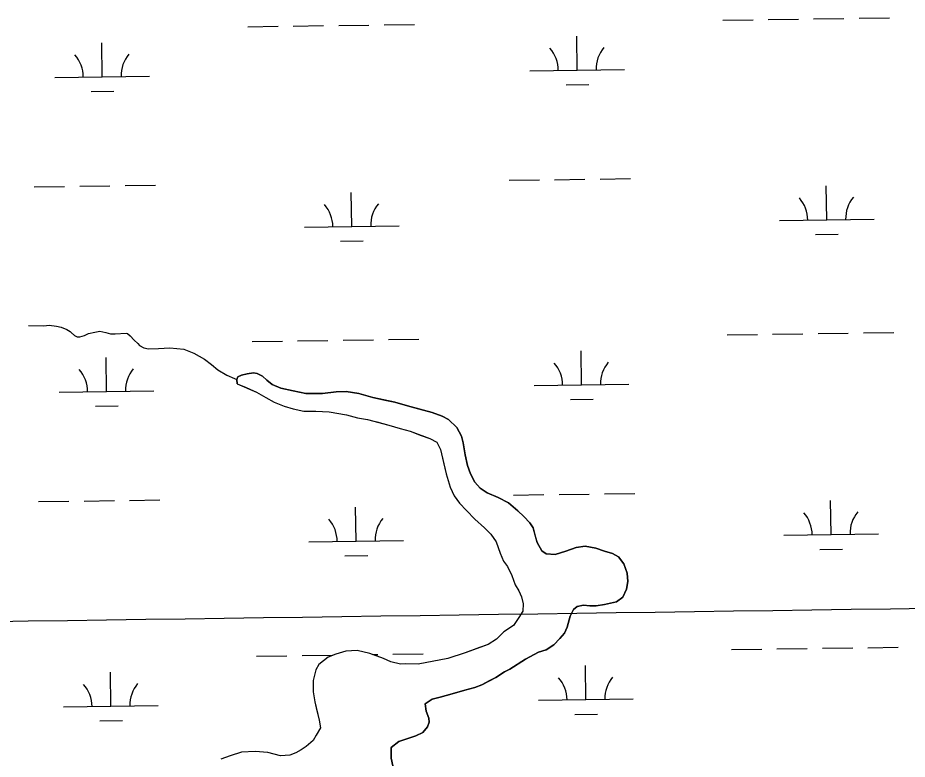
# Model space of a CAD drawing. Extents: x 3767014 to 3805179, y 361544 to 387384.
# Drawn here: x 3799025 to 3799965, y 379326 to 380110 of the extents above; entities that cross this region are included whole.
import ezdxf

# ---------------------------------------------------------------- set-up
doc = ezdxf.new("R2010")
doc.units = 0
for name, color, linetype in [('V-GRID-MAJR', 7, 'Continuous'), ('V-TOPO-SHOR', 7, 'Continuous'), ('V-WETL-SWMP', 7, 'Continuous')]:
    doc.layers.add(name, color=color, linetype=linetype)

msp = doc.modelspace()

# ---------------------------------------------------------------- linework, layer by layer
at = {"layer": 'V-GRID-MAJR'}
msp.add_spline([(3771088.411, 379085.847), (3773738.277, 379121.596), (3779038.002, 379193.674), (3784337.716, 379266.522), (3789637.419, 379340.141), (3794937.112, 379414.531), (3800236.794, 379489.691), (3802886.631, 379527.561)], degree=3, dxfattribs=at)
at = {"layer": 'V-TOPO-SHOR'}
for points in [[(3799036.17, 379784.932), (3799052.376, 379784.459), (3799058.014, 379785.164), (3799065.763, 379784.222), (3799070.93, 379783.046), (3799076.802, 379780.463), (3799080.325, 379778.583), (3799081.498, 379777.408), (3799084.785, 379774.354), (3799087.605, 379772.945), (3799090.423, 379772.71), (3799095.59, 379774.119), (3799099.817, 379776.23), (3799106.396, 379777.875), (3799111.563, 379778.813), (3799118.139, 379777.402), (3799122.837, 379775.993), (3799128.002, 379775.991), (3799139.512, 379776.693), (3799140.921, 379776.46), (3799143.739, 379773.875), (3799147.966, 379769.41), (3799151.722, 379765.888), (3799153.602, 379763.772), (3799158.298, 379761.423), (3799163.232, 379760.25), (3799173.799, 379760.481), (3799185.778, 379761.184), (3799200.342, 379759.773), (3799211.145, 379755.779), (3799222.417, 379749.434), (3799229.698, 379743.561), (3799236.272, 379737.922), (3799245.901, 379732.284), (3799253.886, 379728.995), (3799256.469, 379727.863)], [(3799256.705, 379723.171), (3799256.469, 379727.863), (3799257.645, 379730.443), (3799261.399, 379732.319), (3799267.264, 379733.726), (3799274.07, 379734.9), (3799278.059, 379733.96), (3799283.691, 379731.377), (3799288.147, 379727.154), (3799293.779, 379722.46), (3799302.93, 379718.468), (3799315.834, 379715.65), (3799329.443, 379712.832), (3799346.808, 379713.064), (3799361.357, 379714.704), (3799371.917, 379714.938), (3799385.29, 379712.822), (3799400.073, 379708.831), (3799412.744, 379706.013), (3799423.537, 379703.666), (3799436.912, 379699.907), (3799448.41, 379696.856), (3799462.957, 379692.864), (3799473.281, 379688.873), (3799480.086, 379685.588), (3799488.765, 379677.138), (3799493.926, 379667.985), (3799495.569, 379660.711), (3799497.676, 379648.04), (3799500.257, 379636.776), (3799503.306, 379628.094), (3799507.996, 379619.175), (3799513.393, 379613.074), (3799520.901, 379607.911), (3799532.398, 379602.982), (3799543.425, 379597.348), (3799553.515, 379589.133), (3799559.614, 379583.03), (3799566.184, 379576.225), (3799569.467, 379571.062), (3799571.812, 379562.145), (3799573.688, 379555.339), (3799578.849, 379546.658), (3799583.307, 379543.606), (3799592.693, 379542.664), (3799604.191, 379546.418), (3799614.986, 379550.17), (3799624.607, 379551.81), (3799635.869, 379549.697), (3799645.02, 379546.412), (3799653.232, 379543.827), (3799659.569, 379540.307), (3799665.432, 379533.032), (3799668.951, 379523.175), (3799669.417, 379514.258), (3799668.244, 379506.281), (3799664.252, 379497.6), (3799657.682, 379492.908), (3799651.112, 379491.267), (3799645.011, 379489.86), (3799636.094, 379488.689), (3799629.522, 379488.689), (3799622.719, 379489.16), (3799615.913, 379487.753), (3799612.159, 379484.704), (3799608.639, 379477.665), (3799605.585, 379466.167), (3799602.534, 379459.597), (3799597.84, 379453.967), (3799591.268, 379447.397), (3799583.289, 379442.236), (3799575.312, 379439.658), (3799561.465, 379432.385), (3799544.803, 379421.594), (3799539.171, 379418.778), (3799530.018, 379412.913), (3799523.213, 379409.161), (3799515.469, 379404.938), (3799507.959, 379402.36), (3799497.4, 379399.546), (3799484.024, 379395.558), (3799471.351, 379392.042), (3799462.67, 379389.93), (3799455.395, 379385.005), (3799456.331, 379377.259), (3799459.147, 379369.987), (3799459.614, 379365.526), (3799457.736, 379360.834), (3799453.042, 379354.733), (3799445.534, 379351.217), (3799435.913, 379347.932), (3799427.465, 379345.118), (3799419.486, 379338.784), (3799419.484, 379327.522), (3799421.124, 379319.543)], [(3799256.705, 379723.171), (3799266.332, 379719.175), (3799277.371, 379714.477), (3799287.234, 379708.839), (3799295.924, 379703.67), (3799306.493, 379699.438), (3799316.121, 379696.618), (3799327.395, 379694.269), (3799339.843, 379694.265), (3799354.171, 379693.559), (3799372.255, 379690.503), (3799383.762, 379687.214), (3799394.332, 379685.567), (3799404.197, 379682.981), (3799417.114, 379679.456), (3799428.857, 379675.931), (3799439.661, 379673.111), (3799450.228, 379669.116), (3799460.329, 379665.356), (3799467.608, 379661.598), (3799471.599, 379653.846), (3799474.651, 379640.223), (3799477.467, 379628.008), (3799481.927, 379613.916), (3799486.152, 379604.755), (3799491.788, 379597.004), (3799499.069, 379589.252), (3799507.992, 379580.089), (3799518.091, 379571.164), (3799524.9, 379564.35), (3799530.301, 379556.363), (3799534.761, 379544.384), (3799538.049, 379535.928), (3799542.276, 379530.29), (3799546.972, 379520.66), (3799550.492, 379510.795), (3799554.484, 379504.452), (3799557.066, 379498.112), (3799558.944, 379490.596), (3799558.709, 379483.08), (3799554.48, 379476.268), (3799548.606, 379467.814), (3799538.505, 379461.24), (3799530.754, 379453.49), (3799521.826, 379447.854), (3799512.901, 379444.569), (3799497.633, 379438.933), (3799479.547, 379432.83), (3799448.074, 379426.964), (3799434.686, 379427.202), (3799429.283, 379426.966), (3799419.185, 379429.317), (3799411.435, 379433.078), (3799396.874, 379438.247), (3799383.486, 379441.302), (3799371.743, 379440.6), (3799360.937, 379437.548), (3799352.952, 379434.497), (3799343.085, 379426.512), (3799339.798, 379421.109), (3799336.976, 379409.837), (3799336.974, 379397.858), (3799338.852, 379387.055), (3799340.963, 379377.659), (3799343.31, 379367.794), (3799344.953, 379359.573), (3799340.255, 379352.059), (3799337.199, 379346.423), (3799329.683, 379340.082), (3799324.28, 379336.324), (3799318.878, 379333.272), (3799312.535, 379330.923), (3799302.436, 379330.221), (3799289.284, 379333.512), (3799275.896, 379334.69), (3799261.333, 379333.985), (3799249.354, 379329.996), (3799239.489, 379326.473)]]:
    msp.add_lwpolyline(points, dxfattribs=at)
at = {"layer": 'V-WETL-SWMP'}
for p, q in [((3799769.924, 380107.626), (3799801.921, 380108.071)), ((3799817.92, 380108.293), (3799849.917, 380108.738)), ((3799865.915, 380108.96), (3799897.912, 380109.404)), ((3799913.911, 380109.627), (3799945.907, 380110.071)), ((3799268.065, 380100.655), (3799300.062, 380101.1)), ((3799316.06, 380101.322), (3799348.057, 380101.766)), ((3799364.056, 380101.988), (3799396.052, 380102.433)), ((3799412.051, 380102.655), (3799444.048, 380103.1)), ((3799616.052, 380054.742), (3799615.552, 380090.739)), ((3799114.193, 380047.771), (3799113.693, 380083.767)), ((3799566.057, 380054.048), (3799666.047, 380055.437)), ((3799064.197, 380047.076), (3799164.188, 380048.465)), ((3799604.268, 380039.146), (3799628.265, 380039.479)), ((3799102.408, 380032.174), (3799126.406, 380032.508)), ((3799544.255, 379938.302), (3799576.251, 379938.746)), ((3799592.25, 379938.968), (3799624.247, 379939.413)), ((3799640.245, 379939.635), (3799672.242, 379940.08)), ((3799042.395, 379931.33), (3799074.392, 379931.775)), ((3799090.39, 379931.997), (3799122.387, 379932.441)), ((3799138.386, 379932.664), (3799170.383, 379933.108)), ((3799879.711, 379896.527), (3799879.211, 379932.524)), ((3799377.852, 379889.556), (3799377.352, 379925.552)), ((3799829.716, 379895.833), (3799929.706, 379897.222)), ((3799327.856, 379888.861), (3799427.847, 379890.25)), ((3799366.067, 379873.959), (3799390.065, 379874.293)), ((3799867.927, 379880.931), (3799891.924, 379881.264)), ((3799368.676, 379769.346), (3799400.673, 379769.79)), ((3799416.672, 379770.012), (3799448.669, 379770.457)), ((3799774.545, 379774.984), (3799806.542, 379775.428)), ((3799822.541, 379775.65), (3799854.538, 379776.095)), ((3799870.536, 379776.317), (3799902.533, 379776.761)), ((3799918.531, 379776.984), (3799950.528, 379777.428)), ((3799272.686, 379768.012), (3799304.683, 379768.457)), ((3799320.681, 379768.679), (3799352.678, 379769.123)), ((3799118.813, 379715.128), (3799118.313, 379751.124)), ((3799620.673, 379722.099), (3799620.173, 379758.096)), ((3799261.399, 379732.32), (3799257.644, 379730.444)), ((3799267.265, 379733.727), (3799261.399, 379732.32)), ((3799274.07, 379734.899), (3799267.265, 379733.727)), ((3799278.059, 379733.96), (3799274.07, 379734.899)), ((3799283.69, 379731.378), (3799278.059, 379733.96)), ((3799257.644, 379730.444), (3799256.47, 379727.863)), ((3799256.47, 379727.863), (3799256.704, 379723.17)), ((3799256.704, 379723.17), (3799277.371, 379714.476)), ((3799288.148, 379727.153), (3799283.69, 379731.378)), ((3799293.779, 379722.459), (3799288.148, 379727.153)), ((3799302.93, 379718.469), (3799293.779, 379722.459)), ((3799570.678, 379721.405), (3799670.668, 379722.794)), ((3799068.818, 379714.433), (3799168.809, 379715.822)), ((3799277.371, 379714.476), (3799287.235, 379708.838)), ((3799315.835, 379715.651), (3799302.93, 379718.469)), ((3799329.444, 379712.832), (3799315.835, 379715.651)), ((3799346.808, 379713.064), (3799329.444, 379712.832)), ((3799361.357, 379714.704), (3799346.808, 379713.064)), ((3799371.916, 379714.937), (3799361.357, 379714.704)), ((3799385.291, 379712.823), (3799371.916, 379714.937)), ((3799287.235, 379708.838), (3799295.924, 379703.669)), ((3799295.924, 379703.669), (3799306.493, 379699.439)), ((3799400.073, 379708.831), (3799385.291, 379712.823)), ((3799423.537, 379703.665), (3799400.073, 379708.831)), ((3799436.912, 379699.908), (3799423.537, 379703.665)), ((3799608.888, 379706.503), (3799632.886, 379706.836)), ((3799107.029, 379699.532), (3799131.027, 379699.865)), ((3799306.493, 379699.439), (3799316.122, 379696.619)), ((3799316.122, 379696.619), (3799327.395, 379694.269)), ((3799327.395, 379694.269), (3799339.844, 379694.266)), ((3799339.844, 379694.266), (3799354.171, 379693.559)), ((3799462.957, 379692.864), (3799436.912, 379699.908)), ((3799354.171, 379693.559), (3799372.255, 379690.503)), ((3799372.255, 379690.503), (3799383.763, 379687.213)), ((3799383.763, 379687.213), (3799394.332, 379685.567)), ((3799394.332, 379685.567), (3799417.114, 379679.456)), ((3799473.281, 379688.873), (3799462.957, 379692.864)), ((3799480.085, 379685.587), (3799473.281, 379688.873)), ((3799488.766, 379677.138), (3799480.085, 379685.587)), ((3799417.114, 379679.456), (3799428.857, 379675.931)), ((3799428.857, 379675.931), (3799439.661, 379673.111)), ((3799493.926, 379667.986), (3799488.766, 379677.138)), ((3799439.661, 379673.111), (3799460.328, 379665.356)), ((3799495.568, 379660.711), (3799493.926, 379667.986)), ((3799460.328, 379665.356), (3799467.608, 379661.597)), ((3799467.608, 379661.597), (3799471.6, 379653.846)), ((3799497.677, 379648.04), (3799495.568, 379660.711)), ((3799471.6, 379653.846), (3799477.467, 379628.009)), ((3799500.257, 379636.776), (3799497.677, 379648.04)), ((3799503.306, 379628.094), (3799500.257, 379636.776)), ((3799477.467, 379628.009), (3799481.927, 379613.916)), ((3799507.997, 379619.176), (3799503.306, 379628.094)), ((3799513.393, 379613.074), (3799507.997, 379619.176)), ((3799481.927, 379613.916), (3799486.153, 379604.755)), ((3799520.901, 379607.911), (3799513.393, 379613.074)), ((3799143.007, 379600.021), (3799175.003, 379600.465)), ((3799486.153, 379604.755), (3799491.789, 379597.003)), ((3799532.398, 379602.981), (3799520.901, 379607.911)), ((3799543.425, 379597.347), (3799532.398, 379602.981)), ((3799548.875, 379605.659), (3799580.872, 379606.103)), ((3799596.871, 379606.325), (3799628.868, 379606.77)), ((3799644.866, 379606.992), (3799676.863, 379607.437)), ((3799047.016, 379598.687), (3799079.013, 379599.132)), ((3799095.011, 379599.354), (3799127.008, 379599.798)), ((3799382.472, 379556.913), (3799381.972, 379592.909)), ((3799491.789, 379597.003), (3799499.069, 379589.251)), ((3799553.514, 379589.133), (3799543.425, 379597.347)), ((3799884.332, 379563.884), (3799883.832, 379599.881)), ((3799499.069, 379589.251), (3799507.992, 379580.09)), ((3799559.614, 379583.031), (3799553.514, 379589.133)), ((3799566.183, 379576.225), (3799559.614, 379583.031)), ((3799507.992, 379580.09), (3799518.09, 379571.163)), ((3799569.467, 379571.062), (3799566.183, 379576.225)), ((3799518.09, 379571.163), (3799524.9, 379564.35)), ((3799524.9, 379564.35), (3799530.301, 379556.364)), ((3799573.688, 379555.34), (3799569.467, 379571.062)), ((3799834.337, 379563.19), (3799934.327, 379564.579)), ((3799332.477, 379556.218), (3799432.468, 379557.607)), ((3799530.301, 379556.364), (3799534.761, 379544.385)), ((3799578.849, 379546.657), (3799573.688, 379555.34)), ((3799534.761, 379544.385), (3799538.048, 379535.929)), ((3799583.307, 379543.606), (3799578.849, 379546.657)), ((3799604.191, 379546.418), (3799592.693, 379542.665)), ((3799614.986, 379550.17), (3799604.191, 379546.418)), ((3799624.607, 379551.811), (3799614.986, 379550.17)), ((3799635.87, 379549.697), (3799624.607, 379551.811)), ((3799645.02, 379546.411), (3799635.87, 379549.697)), ((3799653.233, 379543.828), (3799645.02, 379546.411)), ((3799872.547, 379548.288), (3799896.545, 379548.621)), ((3799370.688, 379541.316), (3799394.686, 379541.65)), ((3799538.048, 379535.929), (3799542.275, 379530.291)), ((3799592.693, 379542.665), (3799583.307, 379543.606)), ((3799659.568, 379540.307), (3799653.233, 379543.828)), ((3799665.433, 379533.032), (3799659.568, 379540.307)), ((3799542.275, 379530.291), (3799546.971, 379520.66)), ((3799668.951, 379523.176), (3799665.433, 379533.032)), ((3799546.971, 379520.66), (3799550.492, 379510.795)), ((3799669.418, 379514.259), (3799668.951, 379523.176)), ((3799550.492, 379510.795), (3799554.484, 379504.453)), ((3799664.253, 379497.6), (3799668.244, 379506.282)), ((3799668.244, 379506.282), (3799669.418, 379514.259)), ((3799554.484, 379504.453), (3799557.066, 379498.111)), ((3799557.066, 379498.111), (3799558.944, 379490.595)), ((3799657.682, 379492.908), (3799664.253, 379497.6)), ((3799558.944, 379490.595), (3799558.708, 379483.079)), ((3799612.159, 379484.703), (3799615.914, 379487.753)), ((3799615.914, 379487.753), (3799622.719, 379489.16)), ((3799622.719, 379489.16), (3799629.523, 379488.689)), ((3799629.523, 379488.689), (3799636.094, 379488.688)), ((3799636.094, 379488.688), (3799645.011, 379489.86)), ((3799645.011, 379489.86), (3799657.682, 379492.908)), ((3799558.708, 379483.079), (3799554.479, 379476.268)), ((3799608.638, 379477.664), (3799612.159, 379484.703)), ((3799554.479, 379476.268), (3799548.606, 379467.814)), ((3799605.585, 379466.167), (3799608.638, 379477.664)), ((3799538.505, 379461.239), (3799530.753, 379453.49)), ((3799548.606, 379467.814), (3799538.505, 379461.239)), ((3799597.84, 379453.967), (3799602.534, 379459.597)), ((3799602.534, 379459.597), (3799605.585, 379466.167)), ((3799530.753, 379453.49), (3799521.827, 379447.854)), ((3799591.268, 379447.398), (3799597.84, 379453.967)), ((3799371.743, 379440.599), (3799360.938, 379437.548)), ((3799383.486, 379441.302), (3799371.743, 379440.599)), ((3799396.873, 379438.246), (3799383.486, 379441.302)), ((3799521.827, 379447.854), (3799497.634, 379438.933)), ((3799575.311, 379439.657), (3799583.289, 379442.237)), ((3799583.289, 379442.237), (3799591.268, 379447.398)), ((3799779.166, 379442.341), (3799811.163, 379442.785)), ((3799827.161, 379443.007), (3799859.158, 379443.452)), ((3799875.157, 379443.674), (3799907.154, 379444.119)), ((3799923.152, 379444.341), (3799955.149, 379444.785)), ((3799277.306, 379435.369), (3799309.303, 379435.814)), ((3799325.302, 379436.036), (3799357.299, 379436.48)), ((3799352.952, 379434.496), (3799343.086, 379426.512)), ((3799360.938, 379437.548), (3799352.952, 379434.496)), ((3799411.435, 379433.077), (3799396.873, 379438.246)), ((3799400.169, 379437.076), (3799405.294, 379437.147)), ((3799419.185, 379429.317), (3799411.435, 379433.077)), ((3799421.293, 379437.369), (3799453.289, 379437.814)), ((3799479.547, 379432.83), (3799448.074, 379426.964)), ((3799497.634, 379438.933), (3799479.547, 379432.83)), ((3799544.803, 379421.594), (3799561.465, 379432.385)), ((3799561.465, 379432.385), (3799575.311, 379439.657)), ((3799343.086, 379426.512), (3799339.797, 379421.11)), ((3799429.284, 379426.967), (3799419.185, 379429.317)), ((3799434.686, 379427.201), (3799429.284, 379426.967)), ((3799448.074, 379426.964), (3799434.686, 379427.201)), ((3799625.294, 379389.456), (3799624.794, 379425.453)), ((3799123.434, 379382.485), (3799122.934, 379418.481)), ((3799339.797, 379421.11), (3799336.976, 379409.837)), ((3799515.469, 379404.939), (3799530.019, 379412.914)), ((3799530.019, 379412.914), (3799539.171, 379418.779)), ((3799539.171, 379418.779), (3799544.803, 379421.594)), ((3799336.976, 379409.837), (3799336.974, 379397.859)), ((3799507.96, 379402.359), (3799515.469, 379404.939)), ((3799336.974, 379397.859), (3799338.851, 379387.054)), ((3799471.352, 379392.041), (3799484.024, 379395.558)), ((3799484.024, 379395.558), (3799497.4, 379399.545)), ((3799497.4, 379399.545), (3799507.96, 379402.359)), ((3799338.851, 379387.054), (3799343.31, 379367.794)), ((3799455.395, 379385.004), (3799462.67, 379389.93)), ((3799456.332, 379377.26), (3799455.395, 379385.004)), ((3799462.67, 379389.93), (3799471.352, 379392.041)), ((3799575.299, 379388.762), (3799675.289, 379390.151)), ((3799073.439, 379381.79), (3799173.429, 379383.179)), ((3799459.147, 379369.986), (3799456.332, 379377.26)), ((3799111.65, 379366.889), (3799135.647, 379367.222)), ((3799343.31, 379367.794), (3799344.953, 379359.573)), ((3799457.737, 379360.835), (3799459.615, 379365.527)), ((3799459.615, 379365.527), (3799459.147, 379369.986)), ((3799613.509, 379373.86), (3799637.507, 379374.193)), ((3799344.953, 379359.573), (3799340.254, 379352.058)), ((3799453.043, 379354.734), (3799457.737, 379360.835)), ((3799340.254, 379352.058), (3799337.2, 379346.422)), ((3799427.465, 379345.118), (3799445.534, 379351.216)), ((3799445.534, 379351.216), (3799453.043, 379354.734)), ((3799329.683, 379340.081), (3799324.28, 379336.324)), ((3799337.2, 379346.422), (3799329.683, 379340.081)), ((3799419.483, 379327.521), (3799419.485, 379338.784)), ((3799419.485, 379338.784), (3799427.465, 379345.118)), ((3799249.355, 379329.996), (3799239.49, 379326.474)), ((3799261.334, 379333.986), (3799249.355, 379329.996)), ((3799275.897, 379334.689), (3799261.334, 379333.986)), ((3799289.284, 379333.512), (3799275.897, 379334.689)), ((3799302.436, 379330.221), (3799289.284, 379333.512)), ((3799312.536, 379330.924), (3799302.436, 379330.221)), ((3799318.878, 379333.272), (3799312.536, 379330.924)), ((3799324.28, 379336.324), (3799318.878, 379333.272)), ((3799421.125, 379319.542), (3799419.483, 379327.521))]:
    msp.add_line(p, q, dxfattribs=at)
for centre, start, end in [((3799058.948, 380047.478), 0.024037, 41.567696), ((3799169.424, 380049.013), 140.024034, 181.567693), ((3799560.808, 380054.45), 0.024037, 41.567696), ((3799671.283, 380055.984), 140.024034, 181.567693), ((3799934.942, 379897.769), 140.024034, 181.567693), ((3799322.607, 379889.263), 0.024037, 41.567696), ((3799433.083, 379890.798), 140.024034, 181.567693), ((3799824.467, 379896.234), 0.024037, 41.567696), ((3799565.429, 379721.807), 0.024037, 41.567696), ((3799675.904, 379723.341), 140.024034, 181.567693), ((3799063.569, 379714.835), 0.024037, 41.567696), ((3799174.044, 379716.37), 140.024034, 181.567693), ((3799829.088, 379563.592), 0.024037, 41.567696), ((3799939.563, 379565.126), 140.024034, 181.567693), ((3799327.228, 379556.62), 0.024037, 41.567696), ((3799437.703, 379558.155), 140.024034, 181.567693), ((3799570.05, 379389.164), 0.024037, 41.567696), ((3799680.525, 379390.698), 140.024034, 181.567693), ((3799068.19, 379382.192), 0.024037, 41.567696), ((3799178.665, 379383.727), 140.024034, 181.567693)]:
    msp.add_arc(centre, 35.246, start, end, dxfattribs=at)

doc.saveas('drawing.dxf')
